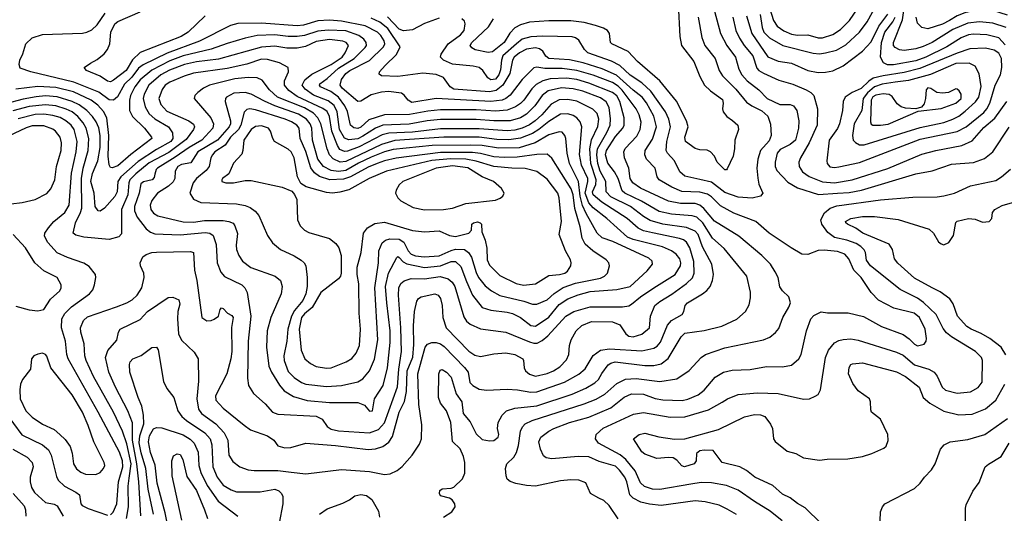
# Model space of a CAD drawing. Extents: x 997026 to 1115308, y 536381 to 619039.
# Tile 471 of 484: x 1081351 to 1088002, y 580351 to 583689. Entities that reach past the tile are written whole.
import ezdxf

# ---------------------------------------------------------------- set-up
doc = ezdxf.new("R2010")
doc.units = 0

msp = doc.modelspace()

# ---------------------------------------------------------------- linework, layer by layer
at = {"layer": '0CON20XD'}
for points in [[(1085799.2, 583795), (1085809.6, 583575), (1085820.9, 583515), (1085904.5, 583405), (1085945.4, 583305.4), (1085977.5, 583245), (1086016.9, 583206.9), (1086098.9, 583148.9), (1086104.4, 583125), (1086098.6, 583085), (1086104.4, 583065), (1086127.1, 583035), (1086166.7, 583006.7), (1086202.9, 582975), (1086206.9, 582945), (1086181.5, 582875), (1086180.5, 582815), (1086171.5, 582765), (1086130.5, 582679.5), (1086125, 582672.5), (1086115, 582673.8), (1086062, 582725), (1086045.8, 582765), (1086018.8, 582795), (1085995, 582805.6), (1085945, 582809.4), (1085915, 582818.1), (1085849.4, 582865), (1085843.8, 582895), (1085866.5, 582965), (1085856.5, 583005), (1085787.8, 583137.8), (1085675.7, 583275.7), (1085525.5, 583405), (1085462.7, 583472.7), (1085352, 583525), (1085342, 583535), (1085336, 583595), (1085321.2, 583615), (1085295, 583630.8), (1085241.2, 583648.8), (1085165, 583670), (1085075, 583680.4), (1084925, 583681.1), (1084795, 583670.7), (1084735, 583653.2), (1084696.3, 583633.7), (1084661.8, 583598.2), (1084625, 583534.6), (1084545, 583470.4), (1084515, 583466.2), (1084428.8, 583485), (1084405, 583498.6), (1084393.3, 583515), (1084406.7, 583535), (1084519.1, 583640.9), (1084551.4, 583695)], [(1086030, 583805), (1086084.6, 583595), (1086128.4, 583515), (1086186.7, 583435), (1086208.8, 583355), (1086228.8, 583315), (1086265, 583275.9), (1086345.3, 583215.3), (1086400.5, 583155), (1086485, 583116.1), (1086555, 583115.5), (1086579.2, 583105), (1086600, 583075), (1086615.4, 583005.4), (1086611.8, 582955), (1086590.9, 582875), (1086555.5, 582844.5), (1086488.1, 582811.9), (1086467.1, 582785), (1086453.5, 582725), (1086455.3, 582695), (1086465, 582669.4), (1086541, 582591), (1086605, 582552), (1086746.7, 582506.7)], [(1086405, 583804.6), (1086443.1, 583683.1), (1086468.7, 583645), (1086513.8, 583613.9), (1086565, 583590.7), (1086605, 583584.7), (1086675, 583586.5), (1086745, 583565.3), (1086775, 583564.7)], [(1086755, 583456.8), (1086795, 583463.8), (1086868.4, 583481.6), (1086932, 583518), (1087024, 583605), (1087076.2, 583673.8), (1087147.6, 583805)], [(1086775, 583564.7), (1086845, 583589.3), (1086895, 583623.1), (1086956.2, 583683.8), (1087020, 583775)], [(1088015, 583636.1), (1087925.2, 583665.2), (1087835, 583674.3), (1087755.2, 583664.8), (1087655, 583622.1), (1087515, 583533.4), (1087455, 583508), (1087405, 583492.3), (1087325, 583481.1), (1087295, 583484.5), (1087265, 583499.4), (1087253.6, 583515), (1087254.5, 583534.5), (1087313.6, 583686.4), (1087329.1, 583785)], [(1088025, 583719.4), (1087925, 583749.8), (1087825, 583754.4), (1087735, 583734), (1087685, 583713.7), (1087632.7, 583682.7)], [(1083225, 583647.4), (1082985, 583664), (1082825, 583661.8), (1082775, 583648.7), (1082565, 583544.3), (1082347.6, 583462.4), (1082185, 583384), (1082155, 583360), (1082109.2, 583300.8), (1082058.5, 583251.5), (1082012.6, 583167.4), (1081985, 583143.4), (1081955, 583146.4), (1081885, 583197.6), (1081716.5, 583266.5), (1081426.7, 583335), (1081355, 583361.2), (1081348, 583385), (1081352, 583415), (1081372.3, 583457.7), (1081393.1, 583525), (1081434.7, 583565.3), (1081505, 583587.9), (1081775, 583598.2), (1081806.1, 583603.9), (1081839.5, 583620.5), (1081875, 583652.9), (1081928.2, 583731.8)], [(1082604.3, 583715), (1082489.6, 583605), (1082442.2, 583575), (1082164.3, 583465.7), (1082113, 583417), (1082070.9, 583345), (1081985, 583278.8), (1081965, 583269.1), (1081945, 583272.7), (1081895, 583305.5), (1081803.3, 583345), (1081786.7, 583365), (1081830, 583395), (1081875, 583420), (1081921.7, 583458.2), (1081943.9, 583486.1), (1081960.4, 583525), (1081966, 583605), (1081995, 583660.5), (1082015, 583676.2), (1082165, 583742.1)], [(1086192.4, 580342.4), (1086130.2, 580380.2), (1086076, 580406), (1085982.4, 580427.6), (1085915, 580436.2), (1085685, 580404.6), (1085605, 580411.8), (1085546.3, 580426.3), (1085495, 580453.1), (1085473.1, 580475), (1085453.1, 580565), (1085439.5, 580595), (1085403.8, 580643.8), (1085375, 580668.8), (1085265, 580702.2), (1085195, 580733.8), (1085125, 580735.4), (1084945, 580719.2), (1084907.3, 580727.3), (1084890.6, 580740.6), (1084869.2, 580785), (1084858.6, 580835), (1084871.4, 580865), (1084925, 580907.5), (1084960, 580925), (1085065, 580964.7), (1085195, 581000.3), (1085344.4, 581065), (1085435, 581135.3), (1085485, 581158.2), (1085565, 581156.3), (1085645, 581127.2), (1085695, 581118.4), (1085825.9, 581114.1), (1085865, 581122.5), (1085935, 581151.5), (1085975.8, 581184.2), (1086049.1, 581270.9), (1086105, 581305.5), (1086165, 581318.8), (1086285, 581322.7), (1086395, 581344.3), (1086505, 581340.5), (1086565, 581352.5), (1086614, 581395), (1086630.8, 581425), (1086666.7, 581585), (1086695, 581666.7), (1086715, 581689.2), (1086765, 581714.2), (1086807.3, 581707.3), (1086946.8, 581706.8), (1087050.9, 581680.9), (1087173.3, 581615), (1087320.2, 581560.2), (1087360.3, 581530.3), (1087395, 581494.4), (1087415.6, 581484.4), (1087460, 581495), (1087474, 581515), (1087476.8, 581533.2), (1087468.2, 581595), (1087430, 581675), (1087394.2, 581705), (1087257.2, 581737.2), (1087153, 581793), (1087103.1, 581843.1), (1087036.5, 581945), (1086986.2, 581995), (1086952.7, 582072.7), (1086925, 582103.5), (1086875, 582122), (1086785, 582130.6), (1086745, 582127.1), (1086675, 582100), (1086635, 582104.2), (1086562, 582145), (1086414.2, 582245), (1086325, 582323.6), (1086175, 582379.3), (1086085, 582430), (1086025, 582490.7), (1085997.7, 582507.7), (1085945, 582521.7), (1085825, 582527.4), (1085756.8, 582556.8), (1085671.9, 582605), (1085658.1, 582625), (1085644.4, 582685), (1085586.4, 582746.4), (1085573.1, 582775), (1085576.9, 582805), (1085625, 582881.1), (1085652.2, 582965), (1085635.8, 583035.8), (1085586.5, 583126.5), (1085555.4, 583165.4), (1085495, 583210.9), (1085383.4, 583313.4), (1085285.1, 583355.1), (1085157.3, 583397.3), (1085065, 583417.8), (1084926, 583425), (1084905, 583442), (1084885, 583475.4), (1084862.2, 583492.2), (1084835, 583498), (1084775, 583488.1), (1084727.1, 583465), (1084691.7, 583435), (1084680.8, 583415), (1084663, 583325), (1084614.6, 583245.4), (1084570.2, 583209.8), (1084525, 583201), (1084285, 583218.3), (1084258.8, 583235), (1084215, 583297.8), (1084165, 583318.6), (1084075, 583326.6), (1083905, 583304.6), (1083795, 583308.8), (1083780, 583320), (1083782, 583335), (1083820.3, 583379.7), (1083897.5, 583452.5), (1083922.2, 583505), (1083839.1, 583629.1), (1083785, 583672.5), (1083725, 583698.6)], [(1084185, 583698.9), (1084085, 583662.8), (1084005, 583619.8), (1083945, 583613.4), (1083913.7, 583623.7), (1083835, 583707.6)], [(1085933.6, 583705), (1085958.5, 583568.5), (1085978.9, 583515), (1086048.2, 583425), (1086075.3, 583345), (1086098.2, 583308.2), (1086188.4, 583218.4), (1086260.5, 583130.5), (1086295.9, 583105.9), (1086365, 583073.3), (1086405, 583036.7), (1086422.9, 582982.9), (1086426.7, 582905), (1086415, 582868.5), (1086355.4, 582805), (1086337.3, 582745), (1086331.6, 582685), (1086337.1, 582617.1), (1086345.3, 582575.3), (1086370.8, 582515), (1086356.2, 582495), (1086298.8, 582481.2), (1086205, 582487.6), (1086115, 582520.7), (1086025, 582590.5), (1085945, 582607.6), (1085845, 582631.4), (1085810.9, 582660.9), (1085775, 582733.9), (1085727.7, 582785), (1085717.5, 582805), (1085723.2, 582865), (1085747.4, 582965), (1085737, 583015), (1085714.8, 583065), (1085615, 583205.3), (1085555, 583260.5), (1085475, 583313), (1085405, 583379.8), (1085349, 583409), (1085189.6, 583465), (1085166.6, 583486.6), (1085129.4, 583549.4), (1085105.8, 583565.8), (1085082.6, 583572.6), (1084885, 583578.1), (1084805, 583572.4), (1084745, 583556), (1084706.5, 583525), (1084615.9, 583445), (1084605.4, 583415), (1084599.7, 583350.3), (1084587.1, 583315), (1084565, 583287), (1084535, 583282.6), (1084514.5, 583294.5), (1084480.3, 583345), (1084455, 583364.2), (1084415, 583373.9), (1084275, 583386.6), (1084214.4, 583414.4), (1084194.5, 583435), (1084197.9, 583455), (1084246.7, 583525), (1084328.4, 583585), (1084352.8, 583615), (1084360.5, 583660.5), (1084355, 583677.5), (1084337.5, 583695)], [(1086169.3, 583705), (1086190, 583615), (1086213.5, 583563.5), (1086244.7, 583515), (1086303.8, 583445), (1086331.1, 583361.1), (1086345, 583344.6), (1086375, 583325.9), (1086480.1, 583280.1), (1086575, 583251.6), (1086663.9, 583213.9), (1086695, 583196.2), (1086715.4, 583175), (1086740.6, 583085), (1086739.4, 582975), (1086684.1, 582855.9), (1086624.7, 582755), (1086614.7, 582725), (1086615.9, 582695), (1086638.9, 582658.9), (1086685, 582628.8), (1086775, 582593), (1086855, 582584.8)], [(1086260.8, 583715), (1086297.5, 583595), (1086405, 583436.9), (1086475, 583408.9), (1086565, 583395.5), (1086675.9, 583345.9), (1086745, 583331.5)], [(1086352.9, 583722.9), (1086366.5, 583635), (1086377.5, 583605), (1086415.5, 583565.5), (1086506.9, 583515), (1086711.8, 583461.8), (1086755, 583456.8)], [(1086745, 583331.5), (1086795, 583334.6), (1086845, 583343.5), (1086915, 583377.5), (1087043.5, 583475), (1087102.4, 583537.6), (1087155.2, 583645), (1087216.3, 583726.3)], [(1088009, 583519), (1087965, 583566.1), (1087884.7, 583585.3), (1087795, 583590), (1087761.4, 583585), (1087711.5, 583565), (1087614.4, 583505.6), (1087473.1, 583435), (1087405, 583409.4), (1087255, 583383.1), (1087214, 583384), (1087185.6, 583395.6), (1087165.6, 583435.6), (1087172.9, 583535), (1087196.1, 583605), (1087249.5, 583675), (1087264.3, 583705.7)], [(1087632.7, 583682.7), (1087585, 583658.3), (1087485, 583625.8), (1087446.3, 583636.4), (1087417.1, 583665), (1087406.4, 583705)], [(1085393.3, 580313.3), (1085333.6, 580403.6), (1085297.4, 580437.4), (1085264.1, 580454.1), (1085207.5, 580485), (1085175, 580557.5), (1085127.5, 580575), (1085075, 580578), (1085005, 580570.3), (1084835, 580534.7), (1084775, 580538.2), (1084702.1, 580552.1), (1084665, 580565.7), (1084645, 580582), (1084636.5, 580605), (1084633.9, 580655), (1084642.1, 580685), (1084688.2, 580731.8), (1084707.1, 580762.9), (1084721, 580809), (1084733.8, 580906.2), (1084747.1, 580935), (1084766.5, 580955), (1084812.5, 580977.5), (1085165, 581091.8), (1085245, 581122.7), (1085305, 581155.8), (1085385, 581229.6), (1085442.9, 581257.1), (1085515, 581262), (1085675, 581241.4), (1085789.7, 581260.2), (1085874, 581316), (1085955.3, 581404.7), (1085985, 581425.4), (1086115, 581470), (1086375, 581524.5), (1086417.8, 581542.2), (1086456.9, 581573.1), (1086478.6, 581601.4), (1086505.6, 581675), (1086547.5, 581745), (1086557.3, 581775), (1086547.1, 581815), (1086504.2, 581855), (1086485, 581883.3), (1086474.4, 581945), (1086454.7, 581984.7), (1086422.5, 582035), (1086364.4, 582095), (1086210, 582225), (1086045.5, 582325.5), (1085971.9, 582411.9), (1085945, 582433.8), (1085915, 582444.8), (1085815.9, 582445.9), (1085735, 582461.6), (1085545, 582550), (1085492.8, 582585), (1085476.2, 582615), (1085465.9, 582685), (1085437.1, 582755), (1085431.8, 582795), (1085442.2, 582817.8), (1085519.1, 582900.9), (1085543.2, 582945), (1085548.8, 582995), (1085534.8, 583044.8), (1085514.7, 583085), (1085421.4, 583211.4), (1085395, 583238.3), (1085354.7, 583264.7), (1085225, 583312.3), (1085115, 583344.8), (1085015, 583358.4), (1084897.7, 583357.7), (1084845, 583368.5), (1084825, 583362.9), (1084745.2, 583284.8), (1084665, 583177.1), (1084635.4, 583155), (1084610, 583145), (1084535, 583134.5), (1084165, 583154.7), (1084000.7, 583129.3), (1083975, 583143.5), (1083948.2, 583178.2), (1083930.6, 583190.6), (1083842, 583202), (1083795, 583198.1), (1083725, 583180.4), (1083655, 583137.2), (1083635, 583134.7), (1083530.8, 583225), (1083516.8, 583245), (1083525.3, 583285), (1083555, 583325.7), (1083582, 583345), (1083715, 583412.5), (1083808.9, 583505), (1083817.2, 583525), (1083812.8, 583545), (1083792, 583582), (1083768.5, 583605), (1083685, 583646.8), (1083525, 583679.4), (1083445, 583684.8), (1083365, 583681.4), (1083267.5, 583652.5), (1083225, 583647.4)], [(1082169.3, 580335), (1082156.7, 580565), (1082143.7, 580685), (1082114.3, 580845), (1082113, 580963), (1082082.2, 581045), (1081998.8, 581205), (1081954.1, 581305), (1081931.5, 581405), (1081947.9, 581452.1), (1082007.4, 581522.6), (1082018.1, 581575), (1082030.8, 581595), (1082165, 581662), (1082215.4, 581715), (1082355, 581810.4), (1082385, 581812.5), (1082427.1, 581795), (1082433.3, 581765), (1082420.7, 581715), (1082418, 581665), (1082425.3, 581565), (1082445, 581520.6), (1082531.1, 581441.1), (1082558.1, 581395), (1082558.9, 581245), (1082547.6, 581125), (1082558.4, 581055), (1082579.6, 581025), (1082676.2, 580956.1), (1082732.9, 580895), (1082757.2, 580845), (1082765.2, 580745.2), (1082791.3, 580701.3), (1082839.2, 580665), (1082895, 580645.4), (1082935, 580640.4), (1083095, 580641.1), (1083185, 580630.3), (1083285, 580618.1), (1083525, 580646.2), (1083715, 580634.1), (1083815, 580612.5), (1083855, 580618.6), (1083900.2, 580639.8), (1083935, 580667.5), (1084002.9, 580745), (1084052, 580818), (1084066.4, 580853.6), (1084068.9, 580948.9), (1084046.5, 581086.5), (1084040.3, 581295), (1084089.3, 581475), (1084106.3, 581493.7), (1084135, 581506.1), (1084165, 581505.9), (1084195, 581496.5), (1084218.7, 581478.7), (1084355, 581337.6), (1084381.2, 581305), (1084392.7, 581235), (1084413.3, 581215), (1084455, 581191.3), (1084505, 581182.9), (1084645, 581189.3), (1084715, 581186.2), (1084805, 581169.8), (1084845, 581171.6), (1085032.2, 581237.8), (1085128.8, 581291.2), (1085171.5, 581328.5), (1085225, 581418.5), (1085275, 581455.2), (1085335, 581463.5), (1085555, 581449.3), (1085635, 581466.6), (1085657.8, 581482.2), (1085681, 581509), (1085727.2, 581622.8), (1085755.2, 581654.8), (1085825.8, 581695), (1085837.1, 581715), (1085845.6, 581755), (1085861.4, 581775), (1085964.3, 581835), (1085992.3, 581857.7), (1086014.4, 581885), (1086031.5, 581925), (1086038.8, 581965), (1086026.7, 582035), (1085962.7, 582152.7), (1085935.2, 582235), (1085915, 582259.5), (1085855, 582284.3), (1085695, 582306.3), (1085610.5, 582330.5), (1085565, 582356.8), (1085477.3, 582425), (1085345, 582491), (1085313.8, 582525), (1085309.8, 582595), (1085273.5, 582665), (1085256.7, 582716.7), (1085248.9, 582775), (1085254.4, 582815), (1085318.6, 582925), (1085339, 582975), (1085342.4, 583017.6), (1085332.4, 583095), (1085312.9, 583132.9), (1085275, 583159.6), (1085155, 583204.8), (1085090.7, 583220.7), (1085012.2, 583227.8), (1084922.2, 583207.8), (1084880.5, 583175), (1084832.1, 583105), (1084775, 583048.6), (1084735, 583024.4), (1084665.1, 583004.9), (1084555, 583003.8), (1084435, 583013.2), (1084195, 583012.8), (1084105, 583003.9), (1083981.7, 582981.7), (1083805, 582976.2), (1083753.9, 582956.1), (1083669.7, 582900.3), (1083635, 582883.9), (1083575, 582875.2), (1083546.4, 582886.4), (1083512.6, 582945), (1083496.6, 583065), (1083475, 583107.4), (1083435, 583140.3), (1083335, 583178.1), (1083278.8, 583218.8), (1083260.3, 583245), (1083278.4, 583281.6), (1083325, 583320.2), (1083455, 583384.8), (1083530.3, 583435), (1083551.1, 583465), (1083572.7, 583515), (1083556.2, 583535), (1083534.2, 583544.2), (1083445, 583553.5), (1083355, 583540.3), (1083281.8, 583508.2), (1083225, 583496), (1083155, 583496.8), (1083075, 583508.3), (1082985, 583503.7), (1082695, 583421.5), (1082545, 583403.8), (1082465, 583385.5), (1082362.9, 583347.1), (1082305.3, 583315), (1082223.9, 583245), (1082193.4, 583185), (1082185.2, 583155), (1082198.2, 583098.2), (1082225, 583052.7), (1082265, 583019), (1082356.9, 582965), (1082383.6, 582923.6), (1082386.9, 582885), (1082372.5, 582865), (1082275, 582810.5), (1082150.9, 582729.1), (1082034.7, 582625.3), (1082014.8, 582595), (1082009.6, 582525), (1081995, 582493.1), (1081924.4, 582415), (1081895, 582394.5), (1081881.2, 582395), (1081861.9, 582425), (1081854.8, 582515), (1081833, 582595), (1081842.5, 582647.5), (1081878.7, 582735), (1081895.7, 582825), (1081895.9, 582905.9), (1081885, 582957.8), (1081867.6, 582997.6), (1081843.3, 583035), (1081805, 583075.2), (1081752.7, 583112.7), (1081706.4, 583136.4), (1081605, 583167), (1081525, 583172.6), (1081462.5, 583167.5), (1081375, 583151.6), (1081255, 583118.6)], [(1084213.3, 580325), (1084269.7, 580360.3), (1084292, 580395), (1084291.2, 580415), (1084272.3, 580442.3), (1084253.9, 580453.9), (1084195, 580470), (1084186.7, 580485), (1084190, 580505), (1084205, 580517.5), (1084265, 580520), (1084285, 580527.5), (1084343.3, 580585), (1084357.7, 580622.3), (1084358, 580695), (1084348.8, 580735), (1084327.5, 580787.5), (1084275, 580837.5), (1084264.3, 580965), (1084234.1, 581044.1), (1084194.4, 581095), (1084180.5, 581135), (1084183.1, 581295), (1084191.9, 581318.1), (1084205, 581323.8), (1084233.8, 581305), (1084265, 581271.2), (1084299.4, 581159.4), (1084338, 581105), (1084346.2, 581025), (1084395, 580970), (1084435, 580887.5), (1084475, 580850), (1084525, 580840), (1084555, 580843.3), (1084583.6, 580866.4), (1084588.8, 580885), (1084580, 580925), (1084584, 580965), (1084610.8, 581015), (1084638.8, 581045), (1084695, 581062.7), (1084845, 581078), (1085082.5, 581157.5), (1085175, 581197.9), (1085237.3, 581232.7), (1085260.4, 581255), (1085283, 581297), (1085325.7, 581354.3), (1085345, 581366.9), (1085374.7, 581375.3), (1085575, 581349.7), (1085635, 581349.4), (1085685, 581362.5), (1085732.9, 581397.1), (1085820.5, 581545), (1085845, 581568.5), (1085975, 581587.1), (1086094.6, 581615.4), (1086195.4, 581664.6), (1086254.5, 581715.5), (1086279.3, 581760.7), (1086288.7, 581808.7), (1086287.2, 581847.2), (1086263.1, 581955), (1086110.6, 582140.6), (1086031.7, 582211.7), (1085965, 582315.3), (1085925, 582353.9), (1085895, 582363), (1085755, 582373.3), (1085671.7, 582391.7), (1085551.8, 582461.8), (1085439.2, 582515), (1085421, 582531), (1085394.8, 582615), (1085369.6, 582659.6), (1085325, 582717.5), (1085307.6, 582775), (1085314.8, 582805), (1085375, 582898.8), (1085424.7, 582955), (1085435.3, 582975), (1085435.3, 583025), (1085405.2, 583135), (1085385, 583172.9), (1085355, 583196.9), (1085195, 583259.8), (1085115, 583283.2), (1085045.9, 583294.1), (1084935, 583289.5), (1084885.7, 583274.3), (1084840.4, 583249.6), (1084809.9, 583220.1), (1084757.9, 583145), (1084735, 583121.8), (1084701.6, 583098.4), (1084645, 583077.5), (1084565, 583070.5), (1084435, 583079.4), (1084195, 583079.5), (1084109.3, 583070.7), (1083985, 583046.6), (1083815, 583044.8), (1083709.3, 583010.7), (1083655, 582962.4), (1083635, 582952.4), (1083607.5, 582957.5), (1083585.3, 582975.3), (1083565, 583067.1), (1083547.4, 583105), (1083503.9, 583165), (1083453.9, 583203.9), (1083383.1, 583235), (1083375.6, 583245), (1083378.9, 583255), (1083429.4, 583290.6), (1083505, 583360), (1083610.7, 583425), (1083685, 583500), (1083693.5, 583515), (1083691.6, 583535), (1083675, 583556), (1083641.3, 583581.3), (1083555, 583612.8), (1083435, 583617.7), (1083365, 583610.5), (1083275, 583581.6), (1083225, 583573.7), (1083165.6, 583574.4), (1083075, 583586.7), (1082955, 583580.7), (1082874.6, 583564.6), (1082752.4, 583527.6), (1082645, 583489.6), (1082455.8, 583444.2), (1082365, 583409.9), (1082245, 583348), (1082165, 583282.3), (1082128.4, 583235), (1082100.4, 583175), (1082093.9, 583145), (1082094.1, 583075), (1082113, 583033), (1082193.6, 582955), (1082242.2, 582895), (1082243.5, 582885), (1082102.5, 582777.5), (1082015, 582700.9), (1081975, 582686.2), (1081965, 582690), (1081955, 582706), (1081949.3, 582765), (1081953.3, 582905), (1081940, 583025), (1081918.5, 583068.5), (1081879.9, 583109.9), (1081835, 583145.2), (1081715, 583201), (1081595, 583230.8), (1081475, 583236.7), (1081325, 583218.4)], [(1086855, 582688.8), (1086885, 582693.1), (1087025, 582721.8), (1087435, 582880.4), (1087685, 582932), (1087745.8, 582964.2), (1087865, 583061.9), (1087885, 583085.4), (1087905.4, 583124.6), (1087941, 583245), (1087977, 583315), (1087984.8, 583364.8), (1087982.5, 583425), (1087965, 583461.8), (1087935, 583481.4), (1087875, 583496.4), (1087769.3, 583490.7), (1087685, 583462.2), (1087432.4, 583357.6), (1087325, 583331.2), (1087185, 583309.4), (1087117.6, 583292.4), (1087086.7, 583273.4), (1087035, 583223.3), (1086973.7, 583196.3), (1086928.1, 583165), (1086913.5, 583135), (1086908.5, 583075), (1086890, 582985), (1086875, 582953.3), (1086818.8, 582875), (1086804.3, 582735), (1086805.8, 582715), (1086824.7, 582694.7), (1086855, 582688.8)], [(1082866.8, 580946.8), (1082911.2, 580915), (1083025.4, 580875.4), (1083068, 580845), (1083095, 580806.7), (1083143.3, 580793.3), (1083183, 580797), (1083285, 580826.2), (1083485, 580810.6), (1083705, 580781.6), (1083755, 580786), (1083805, 580803.3), (1083845, 580832.1), (1083869.4, 580870.6), (1083914.3, 581035), (1083951.9, 581108.1), (1083963.9, 581175), (1083968.6, 581315), (1084007.2, 581407.2), (1084012.9, 581492.9), (1084010.6, 581619.4), (1084019.1, 581715), (1084034.4, 581785), (1084046.4, 581803.6), (1084063.3, 581815), (1084155, 581834.4), (1084179.2, 581825), (1084193.8, 581803.8), (1084205.4, 581755), (1084210, 581675), (1084232.5, 581605), (1084385, 581447.8), (1084425, 581420.9), (1084465, 581410.9), (1084555, 581428.5), (1084635, 581436.4), (1084695.8, 581424.2), (1084750, 581395), (1084755.6, 581385), (1084758.1, 581335), (1084768.1, 581315), (1084795, 581292.1), (1084835, 581277.5), (1084915, 581297.1), (1084958.1, 581315), (1084999.4, 581340.6), (1085045, 581388.1), (1085060.4, 581425), (1085065.5, 581485.5), (1085076.4, 581525), (1085110.5, 581585), (1085149.4, 581620.6), (1085215, 581648.7), (1085355, 581646.4), (1085406, 581626), (1085445, 581565.5), (1085465, 581549.1), (1085495, 581543.7), (1085555, 581561.5), (1085605.5, 581605), (1085612.5, 581685), (1085641.8, 581755), (1085675, 581783.2), (1085757.4, 581832.6), (1085856.1, 581903.9), (1085895.8, 581944.2), (1085907, 581975), (1085906.2, 582053.8), (1085877.9, 582145), (1085854.6, 582184.6), (1085835, 582199.3), (1085808.2, 582208.2), (1085626.4, 582246.4), (1085565, 582261.3), (1085528.8, 582278.8), (1085455, 582343.5), (1085283.7, 582453.7), (1085224.8, 582505), (1085220.6, 582525), (1085242.2, 582575), (1085245.6, 582605), (1085210.3, 582715), (1085202.1, 582815), (1085213.3, 582876.7), (1085256.3, 582966.3), (1085264.1, 583015), (1085253.2, 583053.2), (1085223.6, 583083.6), (1085115, 583138.3), (1085055, 583149), (1084995, 583146.2), (1084942.3, 583117.7), (1084878.1, 583045), (1084834.2, 583005), (1084795, 582977.9), (1084744.5, 582955), (1084695, 582941.3), (1084645, 582936.1), (1084455, 582950.4), (1084195, 582951), (1084005, 582928.5), (1083845, 582922.2), (1083800.8, 582909.3), (1083645, 582829.6), (1083565, 582798.8), (1083545, 582796.8), (1083515, 582811.1), (1083497.6, 582837.6), (1083460.6, 582935), (1083443.4, 583035), (1083428, 583068), (1083398.8, 583088.8), (1083225, 583170), (1083169.2, 583209.2), (1083140.6, 583245), (1083140.7, 583275), (1083167.5, 583335), (1083164.2, 583365), (1083106.4, 583396.4), (1083025, 583420), (1082985, 583420.5), (1082885, 583388.3), (1082751.9, 583358.1), (1082525, 583327), (1082463.4, 583306.6), (1082365, 583265.2), (1082333.9, 583245), (1082313.5, 583216.5), (1082291.3, 583155), (1082305, 583114.4), (1082345, 583069.3), (1082492.9, 583005), (1082525, 582981.4), (1082532.1, 582965), (1082525.4, 582945), (1082475, 582878.1), (1082358.4, 582791.6), (1082225, 582721.7), (1082135, 582646.9), (1082095.6, 582605), (1082088.1, 582585), (1082081.5, 582505), (1082038.9, 582405), (1082038.3, 582241.7), (1082020.3, 582219.7), (1081955, 582202.2), (1081785, 582218.8), (1081730.7, 582230.7), (1081712.5, 582245), (1081728.2, 582315), (1081762.4, 582385), (1081770.4, 582415), (1081769.2, 582615), (1081779.8, 582685), (1081813.1, 582805), (1081819.3, 582885), (1081800.4, 582955), (1081781, 582991), (1081743.8, 583035), (1081706.7, 583065), (1081665, 583084.5), (1081595, 583105.2), (1081525, 583112.4), (1081415, 583101), (1081305, 583073.2)], [(1087055, 582842.1), (1087435, 582959), (1087595, 582994.3), (1087655.2, 583014.8), (1087694.6, 583035.4), (1087739, 583071), (1087806.7, 583133.3), (1087830.6, 583165), (1087846.3, 583236.4), (1087833.1, 583323.1), (1087805, 583374.6), (1087765, 583393.5), (1087675, 583391.3), (1087503.2, 583316.8), (1087355, 583278.4), (1087265, 583265.4), (1087177.8, 583252.2), (1087125, 583234.3), (1087078.8, 583195), (1087049.5, 583155), (1087039.3, 583075), (1086988.3, 582985), (1086977.5, 582905), (1086982.1, 582875), (1086997.7, 582857.7), (1087025, 582842.4), (1087055, 582842.1)], [(1083715, 580894.2), (1083775, 580918), (1083816.4, 580963.6), (1083904.5, 581205.5), (1083913.2, 581325), (1083931.5, 581445), (1083926.7, 581605), (1083910.5, 581825), (1083912.8, 581875), (1083926.9, 581905), (1083948, 581922), (1083995, 581939.5), (1084087, 581937), (1084192.1, 581952.1), (1084246.5, 581936.5), (1084273.6, 581913.6), (1084290, 581885), (1084350.9, 581679.1), (1084370.3, 581650.3), (1084395, 581628.8), (1084465, 581597.5), (1084635, 581576.5), (1084795, 581510.8), (1084825, 581501.8), (1084847.7, 581502.3), (1084880.4, 581519.6), (1084918.9, 581551.1), (1085041.1, 581685), (1085094.2, 581715.8), (1085204, 581746), (1085422.7, 581747.3), (1085465, 581754.7), (1085485, 581764.6), (1085545.4, 581815), (1085635, 581876.5), (1085779.1, 581965), (1085815, 582024.2), (1085818.5, 582045), (1085810.7, 582070.7), (1085785, 582103.6), (1085755, 582126), (1085693.4, 582153.4), (1085495, 582203.2), (1085457.6, 582217.6), (1085317.2, 582345), (1085225, 582417.5), (1085195, 582450.2), (1085171.3, 582515), (1085190, 582595), (1085188.6, 582615), (1085147.4, 582705), (1085132.8, 582777.2), (1085148.1, 582965), (1085137.4, 582997.4), (1085115.5, 583025), (1085090.5, 583040.5), (1085055, 583051.4), (1085005, 583048.8), (1084925, 583000.4), (1084859.2, 582945), (1084815, 582919.4), (1084735, 582887.7), (1084655, 582875.7), (1084575, 582878.7), (1084455, 582893.2), (1084215.7, 582894.3), (1083885, 582871), (1083795, 582845.7), (1083555, 582730), (1083515.2, 582725.2), (1083468.3, 582748.3), (1083443.8, 582775), (1083427.8, 582815), (1083385.4, 582985.4), (1083365.4, 583025.4), (1083335, 583055.9), (1083275, 583091.8), (1083093.9, 583165), (1083038.8, 583215), (1082988.8, 583278.8), (1082955.8, 583295.8), (1082895, 583298.1), (1082805, 583288.1), (1082634, 583246), (1082592.9, 583225), (1082554.1, 583195.9), (1082534.4, 583175), (1082528.9, 583155), (1082642, 583025), (1082660.3, 582985), (1082656.8, 582955), (1082582.8, 582875), (1082495.8, 582825), (1082401.6, 582758.4), (1082282.5, 582685), (1082273.4, 582675), (1082265.3, 582644.7), (1082259.5, 582620.5), (1082245.8, 582605), (1082186.9, 582593.1), (1082170.6, 582579.4), (1082158.7, 582515), (1082127.3, 582425), (1082128, 582395), (1082144.2, 582354.2), (1082205.2, 582275.2), (1082235, 582251.2), (1082265, 582239.5), (1082435, 582234.8), (1082605, 582249), (1082635.7, 582245), (1082659.1, 582229.1), (1082679.6, 582169.6), (1082685.3, 582045), (1082710.4, 581980.4), (1082735, 581951.8), (1082851.8, 581895), (1082872.3, 581875), (1082887.3, 581845), (1082912.9, 581685), (1082895.9, 581515), (1082889.6, 581265), (1082896.5, 581215), (1082931.2, 581161.2), (1083010.5, 581090.5), (1083059.4, 581035), (1083095, 581021.1), (1083355, 581008.4), (1083395, 580988.7), (1083428, 580938), (1083455, 580918.9), (1083505, 580909), (1083715, 580894.2)], [(1087165, 582974.7), (1087216.9, 582983.1), (1087420.7, 583069.3), (1087575, 583088.2), (1087675, 583123.1), (1087710, 583155), (1087711.1, 583185), (1087698.5, 583208.5), (1087685, 583219.4), (1087675, 583220), (1087624.3, 583195.7), (1087585, 583191.2), (1087547.2, 583197.2), (1087505, 583224), (1087485, 583227.1), (1087474.3, 583215), (1087470.6, 583155), (1087461.2, 583118.8), (1087442, 583098), (1087405, 583085.8), (1087335, 583089.6), (1087305, 583098.5), (1087279.3, 583119.3), (1087245, 583168.5), (1087225, 583181.6), (1087185, 583187), (1087135, 583179.2), (1087115, 583166.3), (1087103.1, 583145), (1087098, 582998), (1087102.9, 582982.9), (1087115, 582975.6), (1087165, 582974.7)], [(1083715, 581040.6), (1083735, 581044.3), (1083748.5, 581125), (1083805.9, 581215), (1083835.9, 581334.1), (1083853.7, 581505), (1083854.4, 581585), (1083830.4, 581775), (1083823.3, 581885), (1083842.2, 581975), (1083899.5, 582080.5), (1083905, 582087.5), (1083915, 582081.2), (1083941.9, 582051.9), (1083967.4, 582037.4), (1084085, 582013.3), (1084195, 582023.5), (1084265, 582053.4), (1084295, 582053.2), (1084330.5, 582020.5), (1084369, 581919), (1084409.4, 581825), (1084475, 581742.1), (1084535, 581724), (1084645, 581711.8), (1084681.4, 581701.4), (1084734.8, 581674.8), (1084805, 581621.2), (1084835, 581615.4), (1084925, 581676.9), (1084995, 581762.6), (1085055, 581800.2), (1085125, 581828.9), (1085205, 581850), (1085385, 581865.3), (1085475, 581885.5), (1085589.8, 581990.2), (1085627.1, 582035), (1085622.9, 582055), (1085600.6, 582075), (1085509, 582119), (1085357.8, 582187.8), (1085285, 582212.8), (1085251.8, 582245), (1085177.3, 582377.3), (1085152.9, 582432.9), (1085138.3, 582495), (1085126.8, 582595), (1085066.4, 582715), (1085049.1, 582785), (1085041.3, 582885), (1085034.5, 582905), (1085015, 582926.9), (1084995, 582930.9), (1084925, 582909.5), (1084833.2, 582856.8), (1084725, 582822.7), (1084585, 582818.8), (1084475, 582837.2), (1084395, 582840.7), (1084138.2, 582838.2), (1083875, 582810), (1083814.9, 582795.1), (1083725, 582758.5), (1083640.7, 582719.3), (1083555, 582669.6), (1083505, 582662.6), (1083455, 582669.2), (1083402.7, 582695), (1083365, 582744.5), (1083330.2, 582875), (1083325.4, 582955.4), (1083312.9, 582985), (1083289.8, 583015), (1083235, 583050.3), (1083075, 583106.1), (1083005, 583136.8), (1082915, 583184.1), (1082875, 583196.6), (1082799, 583191), (1082749.4, 583165), (1082741.1, 583155), (1082738.5, 583135), (1082775.3, 583005), (1082775.3, 582985), (1082766.8, 582965), (1082688.6, 582875), (1082555.8, 582795), (1082508.3, 582721.7), (1082445, 582709.8), (1082420.7, 582695), (1082402.2, 582665), (1082399.4, 582615), (1082388.6, 582591.4), (1082356.8, 582563.2), (1082282.7, 582515), (1082243.1, 582465), (1082232.7, 582435), (1082237.1, 582405), (1082255, 582380), (1082285, 582361.8), (1082455, 582320.7), (1082525, 582319.3), (1082600.3, 582330.3), (1082725, 582330.3), (1082764.6, 582324.6), (1082792.8, 582312.8), (1082805.6, 582295), (1082822.2, 582242.2), (1082813.6, 582165), (1082816.5, 582135), (1082831.1, 582095), (1082855.6, 582055), (1082911.9, 582011.9), (1083076.7, 581955), (1083113.3, 581925), (1083123.8, 581885), (1083117.5, 581835), (1083047.7, 581675), (1083023.8, 581583.8), (1083017.5, 581475), (1083035.4, 581345), (1083051.8, 581305), (1083107.4, 581217.4), (1083139, 581179), (1083200.3, 581140.3), (1083292.9, 581112.9), (1083445, 581100.5), (1083635, 581100.4), (1083681.3, 581081.3), (1083715, 581040.6)], [(1086855, 582584.8), (1086975, 582606.2), (1087215, 582682.3), (1087445, 582778.2), (1087538.8, 582805), (1087715, 582838.8), (1087785, 582868.9), (1087865, 582958.7), (1087937.5, 583022.5), (1088018.5, 583135)], [(1081965, 580341.5), (1081982, 580358), (1082008.7, 580415), (1082019.7, 580565), (1082049.2, 580665), (1082046.8, 580705), (1082025, 580763.5), (1081882.2, 581035), (1081678, 581395), (1081669.3, 581425), (1081660, 581515), (1081634, 581605), (1081636.8, 581665), (1081656.9, 581703.1), (1081702.3, 581747.7), (1081822.5, 581835), (1081845, 581862.5), (1081856.6, 581896.6), (1081865.6, 581945), (1081863.5, 581965), (1081819.8, 582019.8), (1081785, 582043.3), (1081675, 582081.1), (1081605, 582113.1), (1081541.3, 582181.3), (1081520, 582225), (1081520.8, 582245), (1081545, 582281.5), (1081581.8, 582325), (1081656.6, 582385), (1081686.3, 582435), (1081701.4, 582651.4), (1081734, 582795), (1081740, 582865), (1081718.6, 582945), (1081698.6, 582975), (1081663.9, 583005), (1081624, 583026), (1081575, 583040.7), (1081515, 583049), (1081455, 583046.8), (1081341.4, 583018.6)], [(1083425, 581208.6), (1083525, 581214.7), (1083635, 581241.1), (1083668.8, 581261.2), (1083715.4, 581315), (1083747.5, 581392.5), (1083769.7, 581525), (1083749.6, 581875), (1083774.8, 582045), (1083778.1, 582125), (1083799.8, 582180.2), (1083821.9, 582198.1), (1083852.6, 582207.4), (1083915, 582205.5), (1083945.3, 582185.3), (1083976.3, 582126.3), (1083995, 582104.1), (1084025, 582092.5), (1084084.5, 582084.5), (1084185, 582092.2), (1084265, 582129), (1084295, 582136.5), (1084355, 582133.7), (1084384.1, 582114.1), (1084402.3, 582082.3), (1084435, 581979.4), (1084451.6, 581945), (1084495, 581889.6), (1084537.5, 581855), (1084595, 581824.7), (1084755.9, 581785.9), (1084815, 581764.7), (1084845, 581764.7), (1084915, 581795.4), (1084961.8, 581838.2), (1085023.3, 581876.7), (1085105, 581906.2), (1085275, 581941.9), (1085302.5, 581955), (1085321.5, 581975), (1085335.5, 582025), (1085331.1, 582045), (1085314.1, 582064.1), (1085222.5, 582125), (1085170.3, 582170.3), (1085150.7, 582210.7), (1085138.4, 582288.4), (1085101.3, 582411.3), (1085089.7, 582505), (1085077.4, 582545), (1084945, 582752.5), (1084915, 582779.2), (1084845, 582777.1), (1084711.3, 582758.7), (1084623.5, 582756.5), (1084555, 582761.5), (1084465, 582784), (1084410.6, 582790.6), (1084195, 582790), (1083895, 582752.2), (1083815.4, 582734.6), (1083765.9, 582715.9), (1083705, 582690.8), (1083585, 582626.3), (1083539, 582611), (1083446.1, 582606.1), (1083377.6, 582627.6), (1083342.1, 582652.1), (1083317.1, 582687.1), (1083285, 582797.5), (1083245.8, 582885), (1083239.1, 582955), (1083223.2, 582975), (1083188, 582998), (1083145.1, 583015.1), (1082945, 583079.6), (1082905, 583086.2), (1082885, 583080.9), (1082867.6, 583062.4), (1082845.8, 582975), (1082830.3, 582945), (1082775.8, 582895), (1082738.8, 582841.2), (1082670.3, 582795), (1082652.8, 582775), (1082643.4, 582755), (1082632.2, 582695), (1082611.9, 582668.1), (1082545.9, 582614.1), (1082523.1, 582585), (1082500.6, 582515), (1082525.5, 582475.5), (1082575, 582451.8), (1082815, 582444.1), (1082875, 582433.1), (1082908.1, 582418.1), (1082942.8, 582392.8), (1082966.5, 582365), (1083025, 582230), (1083060.2, 582180.2), (1083114, 582134), (1083205, 582092.7), (1083252.7, 582062.7), (1083274, 582044), (1083284.7, 582024.7), (1083294, 581945), (1083293.6, 581885), (1083285, 581835.8), (1083265, 581789.6), (1083208.6, 581721.4), (1083186.8, 581683.2), (1083162.1, 581595), (1083155.3, 581515), (1083136.8, 581416.8), (1083138.9, 581385), (1083165, 581310.9), (1083205, 581270.4), (1083254.8, 581234.8), (1083285, 581224.7), (1083425, 581208.6)], [(1081295, 582442.5), (1081368, 582452), (1081455, 582473.8), (1081535.9, 582514.1), (1081561.1, 582545), (1081587.9, 582605), (1081600, 582695), (1081632, 582805), (1081634.6, 582855), (1081625.4, 582895), (1081594, 582934), (1081575, 582947.3), (1081515, 582971.1), (1081435, 582970), (1081395, 582957.9), (1081237.3, 582882.7)], [(1083425, 581332.3), (1083455, 581334.6), (1083555.8, 581374.2), (1083595, 581397.8), (1083625, 581434.2), (1083646.1, 581485), (1083652.5, 581595), (1083644.6, 581705), (1083643.2, 581903.2), (1083632, 581965), (1083632, 582015), (1083657.8, 582115), (1083673.3, 582245), (1083699.8, 582280.2), (1083750.5, 582309.5), (1083815, 582318.9), (1084005, 582264.1), (1084085, 582253.8), (1084185, 582261.3), (1084255, 582228.7), (1084295, 582222.6), (1084385, 582246.2), (1084403.3, 582265), (1084406.7, 582305), (1084417.5, 582315), (1084445, 582320.8), (1084462.5, 582315), (1084471.2, 582305), (1084473.8, 582255), (1084495, 582197.5), (1084506.4, 582143.6), (1084509.2, 582065), (1084525, 582028.1), (1084595, 581958.2), (1084705, 581905.5), (1084755, 581893.8), (1084835, 581901.8), (1084925, 581958.2), (1084997.5, 581965), (1085034, 581975), (1085051.2, 581988.8), (1085073.6, 582025), (1085076.5, 582045), (1085071.2, 582065), (1085038.2, 582125), (1084996.2, 582235), (1085011.1, 582325), (1084995.4, 582485), (1084987.1, 582515), (1084915, 582610.5), (1084845, 582662.7), (1084765, 582681.2), (1084675.6, 582685.6), (1084555, 582696.2), (1084435, 582732.2), (1084365, 582745.6), (1084262.1, 582747.9), (1084135, 582735.4), (1083828.6, 582665), (1083711.8, 582615), (1083575, 582538.8), (1083515, 582521.2), (1083463.5, 582516.5), (1083425, 582520.3), (1083287.5, 582557.5), (1083250.3, 582580.3), (1083228.6, 582625), (1083205, 582753.8), (1083185, 582794.4), (1083165, 582813.8), (1083072.9, 582865), (1083060.8, 582885), (1083045.4, 582935.4), (1083031.4, 582955), (1082985, 582970), (1082944.2, 582965.8), (1082915.5, 582945), (1082865.5, 582875), (1082859.5, 582805), (1082851.4, 582778.6), (1082795, 582718.6), (1082764.5, 582645.5), (1082722.5, 582615), (1082716, 582605), (1082718, 582595), (1082745, 582585.6), (1082795, 582585.6), (1082875, 582600.6), (1082915, 582601.1), (1083125, 582555.8), (1083188.8, 582528.8), (1083207, 582507), (1083222.7, 582472.7), (1083227.5, 582335), (1083245.5, 582295.5), (1083276.2, 582265), (1083305, 582249.2), (1083445, 582209.2), (1083486, 582175), (1083508, 582145), (1083523.8, 582095), (1083523.8, 581975), (1083518.8, 581955), (1083504.3, 581935.7), (1083385, 581843.8), (1083328.2, 581741.8), (1083275, 581699.3), (1083255.2, 581675), (1083239.2, 581595), (1083252.7, 581455), (1083277.8, 581395), (1083315, 581364.5), (1083355, 581343.6), (1083425, 581332.3)], [(1086746.7, 582506.7), (1086875, 582514.8), (1086955, 582519.6), (1087038, 582535), (1087405, 582645.3), (1087515, 582666.8), (1087645, 582712.5), (1087795, 582721.8), (1087869.2, 582750.8), (1087925.6, 582795), (1088035, 582962.2)], [(1084085, 582401.8), (1084215, 582404.6), (1084275, 582414), (1084365, 582445.3), (1084565, 582469.2), (1084597.3, 582482.7), (1084613.9, 582496.1), (1084623.3, 582515), (1084605, 582546.7), (1084552, 582595), (1084475, 582627.1), (1084377.7, 582687.7), (1084275, 582699.7), (1084165, 582684.4), (1083938.6, 582595), (1083915, 582571.2), (1083894.2, 582535), (1083890.8, 582515), (1083905.8, 582485), (1083925, 582464.3), (1084008.6, 582418.6), (1084085, 582401.8)], [(1086501, 580301), (1086421.5, 580365), (1086315, 580430), (1086205, 580508.2), (1086125, 580538), (1086025, 580556.5), (1085955, 580559.5), (1085885, 580548), (1085675, 580511.3), (1085625, 580514.8), (1085571.6, 580531.6), (1085545, 580556.9), (1085509, 580639), (1085445.5, 580715.5), (1085407.1, 580747.1), (1085262.1, 580825), (1085241.2, 580855), (1085246.2, 580885), (1085292.9, 580927.1), (1085498.5, 581021.5), (1085565, 581031.9), (1085745, 581001.8), (1085845, 581002.3), (1086005, 581049.7), (1086096.6, 581103.4), (1086132.5, 581125), (1086205, 581153.9), (1086335, 581166.7), (1086475, 581160), (1086645, 581122.2), (1086685.5, 581124.5), (1086725, 581142), (1086746, 581155), (1086761.9, 581185), (1086795.7, 581404.3), (1086814.7, 581455), (1086856.3, 581503.7), (1086885, 581519.2), (1086915, 581526), (1086965, 581530), (1087015, 581521.6), (1087275, 581441.2), (1087320.1, 581420.1), (1087395, 581355.7), (1087492.9, 581325), (1087528.2, 581305), (1087548.4, 581278.4), (1087582.2, 581205), (1087605, 581184.7), (1087685, 581163.3), (1087775, 581173.2), (1087825, 581201.5), (1087851.9, 581238.1), (1087855.4, 581384.6), (1087847.7, 581405), (1087807.3, 581445), (1087645.2, 581545.2), (1087611.7, 581571.7), (1087589.9, 581599.9), (1087541.8, 581695), (1087455.5, 581775.5), (1087415, 581804.8), (1087299.1, 581865), (1087098.2, 582025), (1087072.4, 582062.4), (1087064, 582115), (1087055, 582133.3), (1087033.8, 582155), (1087000.9, 582175), (1086938.6, 582198.6), (1086855, 582216.5), (1086809.9, 582249.9), (1086770, 582305), (1086762.1, 582335), (1086787, 582383), (1086825.6, 582415), (1086870.5, 582429.5), (1087165, 582471.6), (1087385, 582487.7), (1087548.9, 582491.1), (1087595, 582498.5), (1087665, 582516.5), (1087775, 582566.1), (1087945, 582602.3), (1087984.2, 582625.8), (1088043.3, 582676.8)], [(1088013.4, 581423.4), (1087980.8, 581475), (1087903.7, 581533.7), (1087846.7, 581566.7), (1087778, 581595), (1087749.2, 581615), (1087685.7, 581685), (1087657, 581767), (1087635, 581802), (1087568.6, 581848.6), (1087515, 581874.4), (1087395, 581941.8), (1087282.1, 582042.1), (1087261.1, 582071.1), (1087248.1, 582135), (1087225, 582170.6), (1087047.5, 582245), (1086998.5, 582278.5), (1086944.2, 582305), (1086932, 582315), (1086930, 582325), (1086966.2, 582345), (1087045, 582358.2), (1087125, 582356.9), (1087285, 582338.5), (1087495, 582272.2), (1087525, 582245.8), (1087557.4, 582187.4), (1087575, 582172.5), (1087595, 582165.8), (1087627.2, 582182.8), (1087660.3, 582229.7), (1087675, 582316.2), (1087685, 582325.7), (1087760, 582345), (1087805, 582340), (1087855, 582320), (1087900, 582325), (1087917.5, 582345), (1087922.5, 582385), (1087937.5, 582405), (1087987.9, 582432.1), (1088073.2, 582456.8)], [(1081325, 581752.7), (1081415, 581727.5), (1081475, 581720), (1081515, 581729.2), (1081560.5, 581799.5), (1081621.9, 581855), (1081631.9, 581875), (1081632.5, 581895), (1081603.8, 581945), (1081515, 581990), (1081453.7, 582043.7), (1081391.4, 582145), (1081307.5, 582235)], [(1082073.5, 580316.5), (1082086, 580395), (1082083.8, 580535), (1082090.5, 580589.5), (1082104.1, 580685), (1082075, 580820.4), (1082045.5, 580905.5), (1081985, 581034.4), (1081849.2, 581275), (1081801.2, 581385), (1081792.4, 581415), (1081786.3, 581496.3), (1081764.7, 581575), (1081763.3, 581605), (1081783.6, 581655), (1081809.9, 581680.1), (1082005, 581746.4), (1082075, 581773.1), (1082112, 581795), (1082144.5, 581825.5), (1082175.8, 581875), (1082192.5, 581945), (1082190.8, 581975), (1082168, 582025), (1082166, 582045), (1082183.8, 582085), (1082205, 582102), (1082244.5, 582115.5), (1082275, 582117.5), (1082505, 582121.4), (1082526, 582115), (1082531.5, 581995), (1082548.5, 581925), (1082580.8, 581675), (1082615, 581653.3), (1082645, 581654.5), (1082665, 581663.3), (1082694, 581685), (1082705, 581730), (1082715, 581740), (1082725, 581736.7), (1082754.2, 581704.2), (1082785, 581688), (1082794, 581675), (1082782, 581608), (1082783.8, 581445), (1082778.2, 581395), (1082750, 581295), (1082674.5, 581145.5), (1082675.5, 581115.5), (1082725, 581061.9), (1082866.8, 580946.8)], [(1081865, 580614.4), (1081895, 580627.5), (1081917.1, 580655), (1081925.6, 580675), (1081921.1, 580695), (1081852.5, 580835), (1081815, 580945.8), (1081776.1, 581035), (1081705, 581152.5), (1081562.2, 581335), (1081535, 581414.2), (1081525.8, 581425.8), (1081505, 581434.5), (1081475, 581427.8), (1081448, 581415), (1081431.4, 581395), (1081424.3, 581325), (1081371.5, 581255), (1081357.3, 581225), (1081352.1, 581185), (1081354.7, 581125), (1081392.5, 581045), (1081435, 581000), (1081505, 580954.5), (1081585, 580916.7), (1081621.9, 580885), (1081659.4, 580849.4), (1081691.7, 580801.7), (1081706.6, 580756.6), (1081715.5, 580685), (1081735, 580652.9), (1081765, 580628.9), (1081795, 580615.5), (1081865, 580614.4)], [(1082254.8, 580345), (1082219.5, 580515), (1082203.1, 580653.1), (1082171.1, 580761.1), (1082158.3, 580828.3), (1082161.9, 580875), (1082190.3, 580955), (1082188.1, 581015), (1082176.4, 581076.4), (1082151.3, 581135), (1082095.5, 581305), (1082093.6, 581356.4), (1082097.5, 581375), (1082115.6, 581394.4), (1082171.9, 581418.1), (1082245, 581472.5), (1082275, 581473.3), (1082287.1, 581457.1), (1082321.9, 581241.9), (1082344.4, 581195), (1082393.2, 581133.2), (1082420.5, 581045), (1082445.8, 581005.8), (1082477.9, 580977.9), (1082602.3, 580895), (1082637.2, 580855), (1082650.3, 580815), (1082655.9, 580665), (1082684.7, 580595), (1082725, 580540.9), (1082779.1, 580509.1), (1082815, 580496.9), (1082975, 580495.4), (1083075, 580514.5), (1083102.7, 580502.7), (1083120.6, 580485), (1083128.9, 580465), (1083130, 580415), (1083104.2, 580284.2)], [(1086765, 580281.2), (1086657.9, 580387.9), (1086605, 580418), (1086555, 580455.7), (1086505, 580481.4), (1086439.7, 580539.7), (1086316.2, 580595), (1086260.6, 580640.6), (1086215.4, 580665.4), (1086096.7, 580695), (1086036.7, 580775), (1085975, 580778.8), (1085945, 580773.3), (1085923.9, 580756.1), (1085920, 580705), (1085906.7, 580685), (1085842.5, 580665), (1085825, 580672.9), (1085791.1, 580711.1), (1085766.4, 580726.4), (1085735, 580729.5), (1085655, 580721.9), (1085575, 580750), (1085555, 580765.8), (1085496.7, 580855), (1085535.7, 580884.3), (1085575, 580891.9), (1085669.1, 580869.1), (1085775, 580852.5), (1085844.4, 580855.6), (1086072.4, 580917.6), (1086247, 581003), (1086315, 581018.6), (1086355, 581018), (1086385, 581006), (1086423.1, 580953.1), (1086436, 580925), (1086443.8, 580855), (1086455, 580836.7), (1086535, 580772), (1086595, 580756.2), (1086646.1, 580726.1), (1086755, 580710), (1086805, 580717.5), (1086945, 580720), (1087045, 580735.7), (1087107.5, 580755), (1087187.7, 580792.3), (1087203.9, 580806.1), (1087217.7, 580842.3), (1087216, 580885), (1087165, 580986.7), (1087106.2, 581035), (1087100.5, 581050.5), (1087098.8, 581105), (1087091.2, 581125), (1087015, 581179.2), (1086978.7, 581228.7), (1086949.4, 581295), (1086953.4, 581336.6), (1086965, 581356.7), (1086977.7, 581362.3), (1087045, 581367.8), (1087275, 581306.7), (1087334.3, 581275), (1087428, 581205), (1087454, 581135), (1087500, 581095), (1087595, 581041.8), (1087695, 581016.2), (1087785, 581021.2), (1087875, 581057.5), (1087945, 581116.9), (1088005.6, 581225)], [(1081253.8, 581035), (1081365, 580880.9), (1081505, 580813.6), (1081545, 580781.1), (1081564.4, 580744.4), (1081599.8, 580599.8), (1081610.9, 580575), (1081653.3, 580535), (1081730, 580495), (1081755.8, 580475), (1081764.3, 580415), (1081772.5, 580405), (1081815, 580382.5), (1081945, 580339.6)], [(1087158.6, 580175), (1087165, 580360), (1087178.8, 580395), (1087194.4, 580415.6), (1087395, 580518), (1087435, 580556), (1087464.3, 580595), (1087510, 580645), (1087535.4, 580684.6), (1087570.8, 580785), (1087596.2, 580815), (1087637.5, 580835), (1087755, 580850.9), (1087870.8, 580885), (1088025, 580992.1)], [(1082350.4, 580275), (1082334.3, 580355), (1082279.4, 580555), (1082267.2, 580677.2), (1082235, 580761.9), (1082220.7, 580835), (1082227.2, 580875), (1082255, 580921.2), (1082275, 580931.5), (1082311.4, 580928.6), (1082455, 580881), (1082502.4, 580852.4), (1082530.7, 580825), (1082557, 580765), (1082562.4, 580675), (1082576.1, 580626.1), (1082618.7, 580538.7), (1082693.1, 580433.1), (1082825, 580331.1)], [(1087740, 580145), (1087740, 580385), (1087745, 580407.5), (1087790.3, 580499.7), (1087831.7, 580558.3), (1087874, 580665), (1087895, 580684), (1087981.2, 580735), (1088035, 580825.8)], [(1081305, 580784.7), (1081401.4, 580731.4), (1081435.6, 580695), (1081443.6, 580665), (1081421.8, 580595), (1081421.5, 580565), (1081432.1, 580525), (1081452.2, 580492.2), (1081525, 580423.3), (1081585, 580412.7), (1081605, 580402.2), (1081645, 580331.9)], [(1082447.3, 580305), (1082380.9, 580605), (1082380, 580705), (1082389.5, 580740.5), (1082415, 580754), (1082435, 580748.6), (1082453.6, 580715), (1082480.3, 580600.3), (1082545, 580504.4), (1082600.9, 580375), (1082620.5, 580315)], [(1081307.9, 580485), (1081381.5, 580401.5), (1081390, 580375), (1081392.7, 580332.7)], [(1083376.2, 580345), (1083428.7, 580381.3), (1083535, 580418.6), (1083578.5, 580441.5), (1083615, 580468.6), (1083655, 580478.1), (1083695, 580470.8), (1083729.2, 580445), (1083776, 580365), (1083782, 580325)]]:
    msp.add_lwpolyline(points, dxfattribs=at)

doc.saveas('drawing.dxf')
